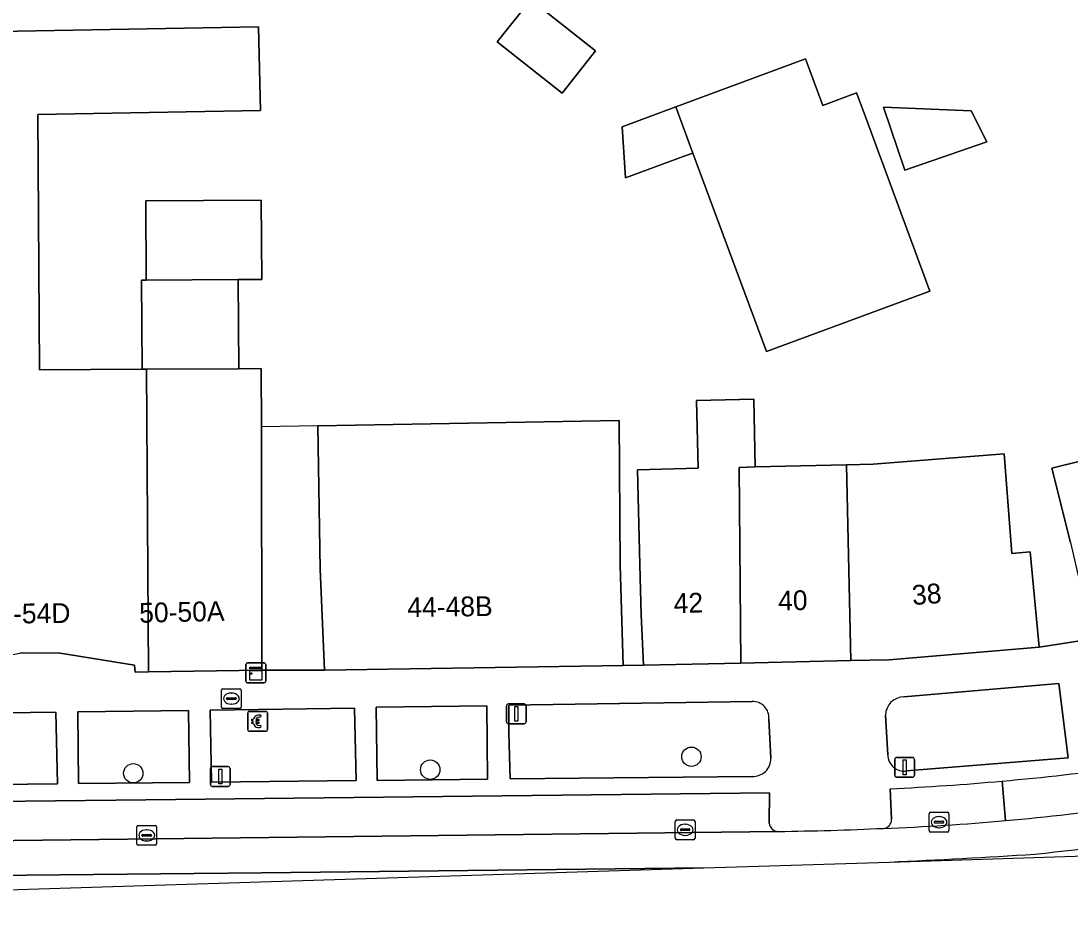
# Model space of a CAD drawing. Extents: x 159716 to 160783, y 383290 to 384031.
# Drawn here: x 160111.9 to 160164.9, y 383291.8 to 383336.7 of the extents above; entities that cross this region are included whole.
import ezdxf

# ---------------------------------------------------------------- set-up
doc = ezdxf.new("R2010")
doc.units = 0
for name, color, linetype in [('IMGEO_Betaalautomaat', 7, 'Continuous'), ('IMGEO_Boom', 7, 'Continuous'), ('IMGEO_Brandkraan', 7, 'Continuous'), ('IMGEO_Erf', 7, 'Continuous'), ('IMGEO_Groenvoorziening', 7, 'Continuous'), ('IMGEO_Kast', 7, 'Continuous'), ('IMGEO_Kolk', 7, 'Continuous'), ('IMGEO_Lichtmast', 7, 'Continuous'), ('IMGEO_Pand', 7, 'Continuous'), ('IMGEO_Pand_nummerreeks', 7, 'Continuous'), ('IMGEO_Pand_overbouw', 7, 'Continuous'), ('IMGEO_Parkeervlak_open', 7, 'Continuous'), ('IMGEO_Rijbaan_lokaal_gesloten', 7, 'Continuous'), ('IMGEO_Rijbaan_lokaal_open', 7, 'Continuous'), ('IMGEO_Voetpad_open', 7, 'Continuous')]:
    doc.layers.add(name, color=color, linetype=linetype)

msp = doc.modelspace()

# ---------------------------------------------------------------- linework, layer by layer
at = {"layer": 'IMGEO_Betaalautomaat'}
for p, q in [((160123.305, 383300.843), (160123.305, 383301.684)), ((160123.305, 383301.684), (160123.305, 383300.843)), ((160123.38, 383301.767), (160124.221, 383301.767)), ((160124.221, 383301.767), (160123.38, 383301.767)), ((160123.967, 383301.572), (160123.95, 383301.472)), ((160124.304, 383301.693), (160124.304, 383300.852)), ((160124.304, 383300.852), (160124.304, 383301.693)), ((160123.588, 383301.231), (160123.588, 383301.299)), ((160123.709, 383301.299), (160123.709, 383301.231)), ((160123.954, 383301.066), (160123.976, 383300.979)), ((160124.23, 383300.768), (160123.389, 383300.768)), ((160123.389, 383300.768), (160124.23, 383300.768))]:
    msp.add_line(p, q, dxfattribs=at)
for points in [[(160123.588, 383301.299), (160123.519, 383301.299), (160123.519, 383301.368), (160123.598, 383301.368)], [(160123.72, 383301.368), (160123.867, 383301.368), (160123.867, 383301.299), (160123.709, 383301.299)], [(160123.593, 383301.162), (160123.519, 383301.162), (160123.519, 383301.231), (160123.588, 383301.231)], [(160123.709, 383301.231), (160123.867, 383301.231), (160123.867, 383301.162), (160123.723, 383301.162)]]:
    msp.add_lwpolyline(points, dxfattribs=at)
for centre, radius, start, end in [((160123.383, 383301.69), 0.0779, 92.4484, 184.2845), ((160123.383, 383301.69), 0.0779, 92.4484, 184.2845), ((160123.881, 383301.292), 0.293, 73.014, 165.0139), ((160123.887, 383301.305), 0.179, 69.3236, 159.5683), ((160124.227, 383301.69), 0.0779, 2.4484, 94.2845), ((160124.227, 383301.69), 0.0779, 2.4484, 94.2845), ((160123.383, 383300.846), 0.0779, 182.4484, 274.2845), ((160123.383, 383300.846), 0.0779, 182.4484, 274.2845), ((160123.854, 383301.217), 0.267, 191.8096, 297.0389), ((160123.887, 383301.232), 0.179, 202.7625, 291.8693), ((160124.227, 383300.846), 0.0779, 272.4484, 4.2845), ((160124.227, 383300.846), 0.0779, 272.4484, 4.2845)]:
    msp.add_arc(centre, radius, start, end, dxfattribs=at)
at = {"layer": 'IMGEO_Boom'}
for centre in [(160145.723, 383299.479), (160132.528, 383298.824), (160117.524, 383298.641)]:
    msp.add_circle(centre, 0.489, dxfattribs=at)
at = {"layer": 'IMGEO_Brandkraan'}
for p, q in [((160122.055, 383302.916), (160122.907, 383302.916)), ((160121.98, 383301.99), (160121.98, 383302.842)), ((160122.239, 383302.41), (160122.239, 383302.422)), ((160122.677, 383302.373), (160122.279, 383302.373)), ((160122.282, 383302.459), (160122.68, 383302.459)), ((160122.468, 383302.696), (160122.493, 383302.696)), ((160122.723, 383302.422), (160122.723, 383302.41)), ((160122.981, 383302.842), (160122.981, 383301.99)), ((160122.907, 383301.916), (160122.055, 383301.916)), ((160122.491, 383302.136), (160122.466, 383302.136))]:
    msp.add_line(p, q, dxfattribs=at)
for points in [[(160122.055, 383302.916), (160122.907, 383302.916)], [(160121.98, 383301.99), (160121.98, 383302.842)], [(160122.981, 383302.842), (160122.981, 383301.99)], [(160122.907, 383301.916), (160122.055, 383301.916)]]:
    msp.add_lwpolyline(points, dxfattribs=at)
for centre, radius, start, end in [((160122.057, 383302.84), 0.0765, 91.552, 178.448), ((160122.057, 383302.84), 0.0765, 91.552, 178.448), ((160122.905, 383302.84), 0.0765, 1.552, 88.448), ((160122.905, 383302.84), 0.0765, 1.552, 88.448), ((160122.279, 383302.419), 0.0403, 85.8775, 175.7526), ((160122.276, 383302.409), 0.0366, 178.938, 274.7102), ((160122.68, 383302.416), 0.043, 264.8664, 352.4533), ((160122.684, 383302.421), 0.0386, 1.7309, 96.639), ((160122.057, 383301.992), 0.0765, 181.552, 268.448), ((160122.057, 383301.992), 0.0765, 181.552, 268.448), ((160122.905, 383301.992), 0.0765, 271.552, 358.448), ((160122.905, 383301.992), 0.0765, 271.552, 358.448)]:
    msp.add_arc(centre, radius, start, end, dxfattribs=at)
for centre, major_axis, ratio, start_param, end_param in [((160122.467, 383302.416), (-0.387, 0.002), 0.722429, 4.712389, 7.853982), ((160122.492, 383302.416), (-0.39, 0.002), 0.717154, 1.570796, 4.712389)]:
    msp.add_ellipse(centre, major_axis=major_axis, ratio=ratio, start_param=start_param, end_param=end_param, dxfattribs=at)
at = {"layer": 'IMGEO_Erf'}
for points in [[(160140.879, 383335.146), (160139.192, 383333.008), (160135.917, 383335.594), (160137.604, 383337.732)], [(160151.483, 383334.738), (160152.356, 383332.384), (160154.066, 383333.017), (160154.393, 383332.134), (160157.776, 383323.007), (160149.519, 383319.947), (160145.8, 383329.98), (160145.358, 383329.816), (160142.394, 383328.726), (160142.229, 383331.308), (160144.936, 383332.312)], [(160159.86, 383332.116), (160160.654, 383330.544), (160156.502, 383329.109), (160155.419, 383332.299)]]:
    msp.add_lwpolyline(points, close=True, dxfattribs=at)
for points in [[(160106.985, 383336.053), (160123.857, 383336.353), (160123.955, 383332.135), (160112.699, 383331.935), (160112.785, 383319.025), (160117.971, 383319.056), (160117.945, 383323.556), (160118.175, 383323.558), (160118.152, 383327.569), (160123.993, 383327.604), (160124.016, 383323.592), (160122.828, 383323.585), (160122.854, 383319.084), (160123.994, 383319.091), (160124, 383316.147), (160124.027, 383303.964), (160124.027, 383303.846), (160127.18, 383303.853), (160126.975, 383308.949), (160126.856, 383316.196), (160142.065, 383316.458), (160142.131, 383309.162), (160142.282, 383304.082), (160143.3, 383304.104), (160143.176, 383306.645), (160143.115, 383309.175), (160143.004, 383313.977), (160146.07, 383314.05), (160145.988, 383317.478), (160148.868, 383317.547), (160148.95, 383314.118), (160153.557, 383314.227), (160154.904, 383314.259), (160161.525, 383314.779), (160161.912, 383309.753), (160162.83, 383309.825), (160163.296, 383305.007), (160166.005, 383305.429)], [(160164.867, 383310.308), (160163.935, 383314.054), (160168.634, 383315.223)]]:
    msp.add_lwpolyline(points, dxfattribs=at)
at = {"layer": 'IMGEO_Groenvoorziening'}
for points in [[(160164.754, 383299.42), (160164.278, 383303.172), (160156.45, 383302.505)], [(160148.788, 383302.271), (160136.497, 383302.087), (160136.507, 383300.679), (160136.558, 383298.366)], [(160149.737, 383299.403), (160149.639, 383301.384)], [(160155.533, 383301.579), (160155.648, 383299.581)], [(160156.589, 383298.759), (160164.754, 383299.42)], [(160136.558, 383298.366), (160148.791, 383298.481)]]:
    msp.add_lwpolyline(points, dxfattribs=at)
for points in [[(160121.405, 383301.829), (160121.469, 383298.201), (160128.782, 383298.285), (160128.709, 383301.934)], [(160135.393, 383302.047), (160129.798, 383301.99), (160129.847, 383298.285), (160135.425, 383298.338)], [(160104.556, 383301.619), (160104.607, 383298), (160113.691, 383298.115), (160113.614, 383301.732)], [(160120.312, 383301.819), (160114.716, 383301.754), (160114.766, 383298.123), (160120.361, 383298.169)]]:
    msp.add_lwpolyline(points, close=True, dxfattribs=at)
for centre, radius, start, end in [((160156.467, 383301.571), 0.934, 91.0455, 179.5141), ((160148.814, 383301.445), 0.827, 355.8028, 91.8239), ((160148.835, 383299.382), 0.902, 267.1729, 1.3549), ((160156.469, 383299.572), 0.821, 179.3479, 278.3752)]:
    msp.add_arc(centre, radius, start, end, dxfattribs=at)
at = {"layer": 'IMGEO_Kast'}
for p, q in [((160123.217, 383303.291), (160123.217, 383304.132)), ((160123.217, 383304.132), (160123.217, 383303.291)), ((160123.292, 383304.216), (160124.133, 383304.216)), ((160124.133, 383304.216), (160123.292, 383304.216)), ((160124.217, 383304.141), (160124.217, 383303.3)), ((160124.217, 383303.3), (160124.217, 383304.141)), ((160124.142, 383303.216), (160123.301, 383303.216)), ((160123.301, 383303.216), (160124.142, 383303.216))]:
    msp.add_line(p, q, dxfattribs=at)
for points in [[(160123.412, 383304.006), (160124.012, 383304.006), (160124.012, 383303.921), (160123.412, 383303.921), (160123.412, 383304.006)], [(160123.412, 383303.831), (160124.012, 383303.831), (160124.012, 383303.342), (160123.412, 383303.342), (160123.412, 383303.831)]]:
    msp.add_lwpolyline(points, dxfattribs=at)
msp.add_circle((160123.496, 383303.68), 0.0377, dxfattribs=at)
for centre, start, end in [((160123.295, 383304.138), 92.4484, 184.2845), ((160123.295, 383304.138), 92.4484, 184.2845), ((160124.139, 383304.138), 2.4484, 94.2845), ((160124.139, 383304.138), 2.4484, 94.2845), ((160123.295, 383303.294), 182.4484, 274.2845), ((160123.295, 383303.294), 182.4484, 274.2845), ((160124.139, 383303.294), 272.4484, 4.2845), ((160124.139, 383303.294), 272.4484, 4.2845)]:
    msp.add_arc(centre, 0.0779, start, end, dxfattribs=at)
at = {"layer": 'IMGEO_Kolk'}
for p, q in [((160157.732, 383295.746), (160157.732, 383296.598)), ((160157.807, 383296.672), (160158.659, 383296.672)), ((160158.733, 383296.598), (160158.733, 383295.746)), ((160144.907, 383295.36), (160144.907, 383296.212)), ((160144.982, 383296.286), (160145.834, 383296.286)), ((160145.395, 383296.066), (160145.42, 383296.066)), ((160145.908, 383296.212), (160145.908, 383295.36)), ((160157.991, 383296.166), (160157.991, 383296.178)), ((160158.429, 383296.129), (160158.031, 383296.129)), ((160158.034, 383296.215), (160158.432, 383296.215)), ((160158.22, 383296.452), (160158.245, 383296.452)), ((160158.475, 383296.178), (160158.475, 383296.166)), ((160117.704, 383295.079), (160117.704, 383295.931)), ((160117.779, 383296.005), (160118.631, 383296.005)), ((160117.963, 383295.499), (160117.963, 383295.511)), ((160118.006, 383295.548), (160118.404, 383295.548)), ((160118.192, 383295.785), (160118.217, 383295.785)), ((160118.447, 383295.511), (160118.447, 383295.499)), ((160118.705, 383295.931), (160118.705, 383295.079)), ((160145.166, 383295.78), (160145.166, 383295.792)), ((160145.604, 383295.743), (160145.206, 383295.743)), ((160145.209, 383295.829), (160145.607, 383295.829)), ((160145.418, 383295.506), (160145.393, 383295.506)), ((160145.65, 383295.792), (160145.65, 383295.78)), ((160158.659, 383295.672), (160157.807, 383295.672)), ((160158.243, 383295.892), (160158.218, 383295.892)), ((160118.631, 383295.005), (160117.779, 383295.005)), ((160118.401, 383295.462), (160118.003, 383295.462)), ((160118.215, 383295.225), (160118.19, 383295.225)), ((160145.834, 383295.286), (160144.982, 383295.286))]:
    msp.add_line(p, q, dxfattribs=at)
for points in [[(160157.732, 383295.746), (160157.732, 383296.598)], [(160157.807, 383296.672), (160158.659, 383296.672)], [(160158.733, 383296.598), (160158.733, 383295.746)], [(160144.907, 383295.36), (160144.907, 383296.212)], [(160144.982, 383296.286), (160145.834, 383296.286)], [(160145.908, 383296.212), (160145.908, 383295.36)], [(160117.704, 383295.079), (160117.704, 383295.931)], [(160117.779, 383296.005), (160118.631, 383296.005)], [(160118.705, 383295.931), (160118.705, 383295.079)], [(160158.659, 383295.672), (160157.807, 383295.672)], [(160118.631, 383295.005), (160117.779, 383295.005)], [(160145.834, 383295.286), (160144.982, 383295.286)]]:
    msp.add_lwpolyline(points, dxfattribs=at)
for centre, radius, start, end in [((160157.809, 383296.596), 0.0765, 91.552, 178.448), ((160157.809, 383296.596), 0.0765, 91.552, 178.448), ((160158.657, 383296.596), 0.0765, 1.552, 88.448), ((160158.657, 383296.596), 0.0765, 1.552, 88.448), ((160144.984, 383296.21), 0.0765, 91.552, 178.448), ((160144.984, 383296.21), 0.0765, 91.552, 178.448), ((160145.832, 383296.21), 0.0765, 1.552, 88.448), ((160145.832, 383296.21), 0.0765, 1.552, 88.448), ((160158.031, 383296.175), 0.0403, 85.8775, 175.7526), ((160158.028, 383296.165), 0.0366, 178.938, 274.7102), ((160158.432, 383296.172), 0.043, 264.8664, 352.4533), ((160158.436, 383296.177), 0.0386, 1.7309, 96.639), ((160117.781, 383295.929), 0.0765, 91.552, 178.448), ((160117.781, 383295.929), 0.0765, 91.552, 178.448), ((160118.003, 383295.508), 0.0403, 85.8775, 175.7526), ((160118, 383295.498), 0.0366, 178.938, 274.7102), ((160118.404, 383295.505), 0.043, 264.8664, 352.4533), ((160118.408, 383295.51), 0.0386, 1.7309, 96.639), ((160118.629, 383295.929), 0.0765, 1.552, 88.448), ((160118.629, 383295.929), 0.0765, 1.552, 88.448), ((160145.206, 383295.789), 0.0403, 85.8775, 175.7526), ((160145.203, 383295.779), 0.0366, 178.938, 274.7102), ((160145.607, 383295.786), 0.043, 264.8664, 352.4533), ((160145.611, 383295.791), 0.0386, 1.7309, 96.639), ((160157.809, 383295.748), 0.0765, 181.552, 268.448), ((160157.809, 383295.748), 0.0765, 181.552, 268.448), ((160158.657, 383295.748), 0.0765, 271.552, 358.448), ((160158.657, 383295.748), 0.0765, 271.552, 358.448), ((160117.781, 383295.081), 0.0765, 181.552, 268.448), ((160117.781, 383295.081), 0.0765, 181.552, 268.448), ((160118.629, 383295.081), 0.0765, 271.552, 358.448), ((160118.629, 383295.081), 0.0765, 271.552, 358.448), ((160144.984, 383295.362), 0.0765, 181.552, 268.448), ((160144.984, 383295.362), 0.0765, 181.552, 268.448), ((160145.832, 383295.362), 0.0765, 271.552, 358.448), ((160145.832, 383295.362), 0.0765, 271.552, 358.448)]:
    msp.add_arc(centre, radius, start, end, dxfattribs=at)
for centre, major_axis, ratio, start_param, end_param in [((160145.394, 383295.786), (-0.387, 0.002), 0.722429, 4.712389, 7.853982), ((160145.419, 383295.786), (-0.39, 0.002), 0.717154, 1.570796, 4.712389), ((160158.219, 383296.172), (-0.387, 0.002), 0.722429, 4.712389, 7.853982), ((160158.244, 383296.172), (-0.39, 0.002), 0.717154, 1.570796, 4.712389), ((160118.191, 383295.505), (-0.387, 0.002), 0.722429, 4.712389, 7.853982), ((160118.216, 383295.505), (-0.39, 0.002), 0.717154, 1.570796, 4.712389)]:
    msp.add_ellipse(centre, major_axis=major_axis, ratio=ratio, start_param=start_param, end_param=end_param, dxfattribs=at)
at = {"layer": 'IMGEO_Lichtmast'}
for p, q in [((160136.378, 383301.244), (160136.378, 383302.044)), ((160136.378, 383302.044), (160136.378, 383301.244)), ((160136.478, 383302.144), (160137.268, 383302.144)), ((160137.268, 383302.144), (160136.478, 383302.144)), ((160137.368, 383302.044), (160137.368, 383301.244)), ((160137.368, 383301.244), (160137.368, 383302.044)), ((160137.268, 383301.144), (160136.478, 383301.144)), ((160136.478, 383301.144), (160137.268, 383301.144)), ((160155.997, 383298.542), (160155.997, 383299.342)), ((160155.997, 383299.342), (160155.997, 383298.542)), ((160156.097, 383299.442), (160156.887, 383299.442)), ((160156.887, 383299.442), (160156.097, 383299.442)), ((160156.987, 383299.342), (160156.987, 383298.542)), ((160156.987, 383298.542), (160156.987, 383299.342)), ((160121.422, 383298.077), (160121.422, 383298.877)), ((160121.422, 383298.877), (160121.422, 383298.077)), ((160121.522, 383298.977), (160122.312, 383298.977)), ((160122.312, 383298.977), (160121.522, 383298.977)), ((160122.412, 383298.877), (160122.412, 383298.077)), ((160122.412, 383298.077), (160122.412, 383298.877)), ((160156.887, 383298.442), (160156.097, 383298.442)), ((160156.097, 383298.442), (160156.887, 383298.442)), ((160122.312, 383297.977), (160121.522, 383297.977)), ((160121.522, 383297.977), (160122.312, 383297.977))]:
    msp.add_line(p, q, dxfattribs=at)
for points in [[(160136.798, 383302.019), (160136.948, 383302.019), (160136.948, 383301.269), (160136.798, 383301.269), (160136.798, 383302.019)], [(160156.417, 383299.317), (160156.567, 383299.317), (160156.567, 383298.567), (160156.417, 383298.567), (160156.417, 383299.317)], [(160121.842, 383298.852), (160121.992, 383298.852), (160121.992, 383298.102), (160121.842, 383298.102), (160121.842, 383298.852)]]:
    msp.add_lwpolyline(points, dxfattribs=at)
for centre, start, end in [((160136.478, 383302.044), 90, 180), ((160136.478, 383302.044), 90, 180), ((160137.268, 383302.044), 0, 90), ((160137.268, 383302.044), 360, 90), ((160136.478, 383301.244), 180, 270), ((160136.478, 383301.244), 180, 270), ((160137.268, 383301.244), 270, 0), ((160137.268, 383301.244), 270, 0), ((160156.097, 383299.342), 90, 180), ((160156.097, 383299.342), 90, 180), ((160156.887, 383299.342), 0, 90), ((160156.887, 383299.342), 360, 90), ((160121.522, 383298.877), 90, 180), ((160121.522, 383298.877), 90, 180), ((160122.312, 383298.877), 0, 90), ((160122.312, 383298.877), 360, 90), ((160156.097, 383298.542), 180, 270), ((160156.097, 383298.542), 180, 270), ((160156.887, 383298.542), 270, 0), ((160156.887, 383298.542), 270, 0), ((160121.522, 383298.077), 180, 270), ((160121.522, 383298.077), 180, 270), ((160122.312, 383298.077), 270, 0), ((160122.312, 383298.077), 270, 0)]:
    msp.add_arc(centre, 0.1, start, end, dxfattribs=at)
at = {"layer": 'IMGEO_Pand'}
for points in [[(160135.917, 383335.594), (160139.192, 383333.008), (160140.879, 383335.146), (160137.604, 383337.732)], [(160118.194, 383319.057), (160117.971, 383319.056), (160112.785, 383319.025), (160112.699, 383331.935), (160123.955, 383332.135), (160123.857, 383336.353), (160106.985, 383336.053), (160107.193, 383303.85), (160107.194, 383303.624), (160107.899, 383303.631), (160107.921, 383303.984), (160111.786, 383304.715), (160113.734, 383304.734), (160117.593, 383304.096), (160117.627, 383303.75), (160118.298, 383303.76)], [(160154.393, 383332.134), (160154.066, 383333.017), (160152.356, 383332.384), (160151.483, 383334.738), (160144.936, 383332.312), (160145.8, 383329.98), (160149.519, 383319.947), (160157.776, 383323.007)], [(160145.8, 383329.98), (160144.936, 383332.312), (160142.229, 383331.308), (160142.394, 383328.726), (160145.358, 383329.816)], [(160159.86, 383332.116), (160155.419, 383332.299), (160156.502, 383329.109), (160160.654, 383330.544)], [(160118.175, 383323.558), (160122.828, 383323.585), (160124.016, 383323.592), (160123.993, 383327.604), (160118.152, 383327.569)], [(160122.828, 383323.585), (160118.175, 383323.558), (160117.945, 383323.556), (160117.971, 383319.056), (160118.194, 383319.057), (160122.854, 383319.084)], [(160171.63, 383317.135), (160170.393, 383322.121), (160169.972, 383323.816), (160166.699, 383323), (160167.695, 383318.996), (160168.634, 383315.223), (160163.935, 383314.054), (160164.867, 383310.308), (160165.795, 383306.286), (160166.005, 383305.429), (160172.533, 383307.05), (160171.325, 383311.905), (160172.835, 383312.28)], [(160124, 383316.147), (160123.994, 383319.091), (160122.854, 383319.084), (160118.194, 383319.057), (160118.298, 383303.76), (160124.027, 383303.846), (160124.027, 383303.964)], [(160148.132, 383314.099), (160148.95, 383314.118), (160148.868, 383317.547), (160145.988, 383317.478), (160146.07, 383314.05), (160143.004, 383313.977), (160143.115, 383309.175), (160143.176, 383306.645), (160143.3, 383304.104), (160148.22, 383304.212)], [(160142.131, 383309.162), (160142.065, 383316.458), (160126.856, 383316.196), (160126.975, 383308.949), (160127.18, 383303.853), (160142.282, 383304.082)], [(160162.83, 383309.825), (160161.912, 383309.753), (160161.525, 383314.779), (160154.904, 383314.259), (160153.557, 383314.227), (160153.774, 383304.335), (160155.719, 383304.378), (160163.296, 383305.007)], [(160153.557, 383314.227), (160148.95, 383314.118), (160148.132, 383314.099), (160148.22, 383304.212), (160153.774, 383304.335)]]:
    msp.add_lwpolyline(points, close=True, dxfattribs=at)
at = {"layer": 'IMGEO_Pand_overbouw'}
msp.add_lwpolyline([(160126.856, 383316.196), (160124, 383316.147), (160124.027, 383303.964), (160124.027, 383303.846), (160127.18, 383303.853), (160126.975, 383308.949)], close=True, dxfattribs=at)
at = {"layer": 'IMGEO_Parkeervlak_open'}
for points in [[(160161.598, 383296.251), (160161.428, 383298.247)], [(160161.428, 383298.247), (160161.598, 383296.251)], [(160149.659, 383296.116), (160149.666, 383297.65), (160118.167, 383297.306), (160092.246, 383297.008)], [(160155.761, 383297.86), (160155.835, 383296.317)], [(160091.491, 383295.018), (160150.106, 383295.703)]]:
    msp.add_lwpolyline(points, dxfattribs=at)
for centre, radius, start, end in [((160149.278, 383432.862), 135.162, 275.15741, 277.80832), ((160149.292, 383434.28), 136.574, 272.7151, 275.09824), ((160150.6, 383419.601), 123.839, 275.0952, 278.03701), ((160150.114, 383296.16), 0.457, 185.506, 269.022), ((160155.392, 383296.3), 0.443, 274.1104, 2.2055), ((160150.827, 383416.762), 120.991, 272.17722, 275.10717)]:
    msp.add_arc(centre, radius, start, end, dxfattribs=at)
at = {"layer": 'IMGEO_Rijbaan_lokaal_gesloten'}
for points in [[(160150.106, 383295.703), (160091.491, 383295.018)], [(160098.531, 383293.352), (160124.008, 383293.611), (160146.343, 383293.862), (160155.738, 383294.157)]]:
    msp.add_lwpolyline(points, dxfattribs=at)
for centre, radius, start, end in [((160150.6, 383419.601), 123.839, 275.0952, 278.03701), ((160150.827, 383416.762), 120.991, 272.17722, 275.10717), ((160148.188, 383452.817), 157.125, 270.69942, 272.63955), ((160134.74, 383748.201), 454.529, 272.6478, 273.57404), ((160143.986, 383472.561), 179.025, 276.12085, 276.97938)]:
    msp.add_arc(centre, radius, start, end, dxfattribs=at)
at = {"layer": 'IMGEO_Rijbaan_lokaal_open'}
msp.add_lwpolyline([(160155.738, 383294.157), (160167.722, 383294.534), (160167.633, 383295.107)], dxfattribs=at)
msp.add_lwpolyline([(160146.343, 383293.862), (160124.008, 383293.611), (160098.531, 383293.352), (160080.212, 383293.115), (160080.231, 383291.783), (160085.017, 383291.934)], close=True, dxfattribs=at)
for centre, radius, start, end in [((160134.74, 383748.201), 454.529, 272.6478, 273.57404), ((160143.986, 383472.561), 179.025, 276.12085, 276.97938)]:
    msp.add_arc(centre, radius, start, end, dxfattribs=at)
at = {"layer": 'IMGEO_Voetpad_open'}
for points in [[(160180.534, 383299.183), (160180.057, 383301.21), (160178.784, 383303.493), (160178.462, 383304.465), (160177.316, 383308.238), (160172.533, 383307.05), (160166.005, 383305.429), (160163.296, 383305.007), (160155.719, 383304.378), (160153.774, 383304.335), (160148.22, 383304.212), (160143.3, 383304.104), (160142.282, 383304.082), (160127.18, 383303.853), (160124.027, 383303.846), (160118.298, 383303.76), (160117.627, 383303.75), (160117.593, 383304.096), (160113.734, 383304.734), (160111.786, 383304.715)], [(160156.45, 383302.505), (160164.278, 383303.172), (160164.754, 383299.42), (160156.589, 383298.759)], [(160136.507, 383300.679), (160136.497, 383302.087), (160148.788, 383302.271)], [(160149.639, 383301.384), (160149.737, 383299.403)], [(160155.648, 383299.581), (160155.533, 383301.579)], [(160148.791, 383298.481), (160136.558, 383298.366), (160136.507, 383300.679)], [(160092.246, 383297.008), (160118.167, 383297.306), (160149.666, 383297.65), (160149.659, 383296.116)], [(160155.835, 383296.317), (160155.761, 383297.86)]]:
    msp.add_lwpolyline(points, dxfattribs=at)
for points in [[(160121.405, 383301.829), (160128.709, 383301.934), (160128.782, 383298.285), (160121.469, 383298.201)], [(160129.798, 383301.99), (160135.393, 383302.047), (160135.425, 383298.338), (160129.847, 383298.285)], [(160104.556, 383301.619), (160113.614, 383301.732), (160113.691, 383298.115), (160104.607, 383298)], [(160114.716, 383301.754), (160120.312, 383301.819), (160120.361, 383298.169), (160114.766, 383298.123)]]:
    msp.add_lwpolyline(points, close=True, dxfattribs=at)
for centre, radius, start, end in [((160156.467, 383301.571), 0.934, 91.0455, 179.5141), ((160148.814, 383301.445), 0.827, 355.8028, 91.8239), ((160148.835, 383299.382), 0.902, 267.1729, 1.3549), ((160156.469, 383299.572), 0.821, 179.3479, 278.3752), ((160149.278, 383432.862), 135.162, 275.15741, 277.80832), ((160149.292, 383434.28), 136.574, 272.7151, 275.09824), ((160150.114, 383296.16), 0.457, 185.506, 269.022), ((160155.392, 383296.3), 0.443, 274.1104, 2.2055), ((160148.188, 383452.817), 157.125, 270.69942, 272.63955)]:
    msp.add_arc(centre, radius, start, end, dxfattribs=at)

# ---------------------------------------------------------------- texts
at = {"layer": 'IMGEO_Pand_nummerreeks'}
for s, rotation, p in [('38', 4.4519, (160156.905, 383307.138)), ('42', 1.3694, (160144.838, 383306.734)), ('40', 1.3522, (160150.114, 383306.859)), ('52-54D', 0.5615, (160109.968, 383306.197)), ('50-50A', 1.3407, (160117.835, 383306.245)), ('44-48B', 0.7964, (160131.375, 383306.531))]:
    msp.add_text(s, height=1, rotation=rotation, dxfattribs=at).set_placement(p)

doc.saveas('drawing.dxf')
